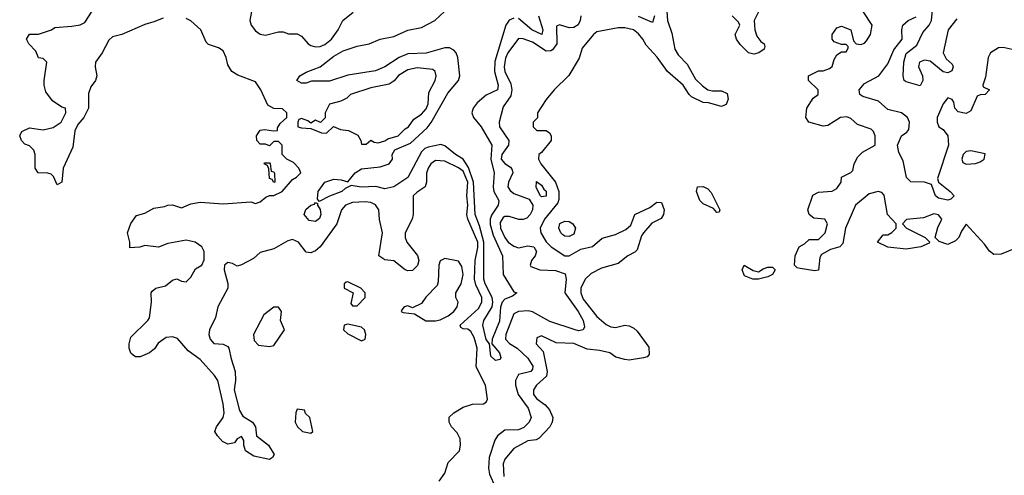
# Model space of a CAD drawing. Header units: inches. Extents: x 2380249 to 2585472, y 382747 to 546448.
# Tile 568 of 626: x 2551188 to 2555455, y 467680 to 469654. Entities that reach past the tile are written whole.
import ezdxf

# ---------------------------------------------------------------- set-up
doc = ezdxf.new("R2010")
doc.units = ezdxf.units.IN
doc.header["$MEASUREMENT"] = 0
doc.layers.add('C5456', color=7, linetype='Continuous')

msp = doc.modelspace()

# ---------------------------------------------------------------- linework, layer by layer
at = {"layer": 'C5456', "color": 4}
for points, elevation in [([(2551810, 469661.2), (2551770, 469644), (2551730, 469633.2), (2551630.4, 469589.6), (2551590, 469579), (2551574.4, 469565.6), (2551546, 469510), (2551516, 469470), (2551514.8, 469450), (2551522.8, 469410), (2551516, 469390), (2551496.8, 469363.2), (2551486.4, 469333.6), (2551486, 469270), (2551466, 469230), (2551440.5, 469199.5), (2551427.3, 469172.7), (2551418.5, 469101.5), (2551376, 469010), (2551371, 468950), (2551350, 468938), (2551334, 468974), (2551324, 468984), (2551310, 468989), (2551268.7, 468990), (2551255.3, 469010), (2551255.3, 469070), (2551248.8, 469088.9), (2551230, 469108), (2551210, 469115.3), (2551195.3, 469130), (2551188, 469150), (2551198, 469170), (2551230, 469184.7), (2551290, 469176), (2551332.9, 469187.1), (2551368, 469210), (2551388, 469250), (2551386, 469270), (2551370, 469275.3), (2551330, 469302), (2551302, 469342), (2551294, 469370), (2551294, 469390), (2551306, 469470), (2551290, 469486), (2551268.8, 469488.9), (2551258, 469518), (2551228, 469550), (2551218, 469570), (2551230, 469591.3), (2551270, 469591.3), (2551326, 469610), (2551340.4, 469619.6), (2551414.6, 469625.4), (2551450, 469632), (2551470, 469642), (2551512.9, 469707.1)], 28), ([(2555250, 469657.2), (2555212.2, 469610), (2555190.4, 469510), (2555203.9, 469483.9), (2555230, 469461), (2555234.4, 469450), (2555227.9, 469432.1), (2555210, 469423.6), (2555190, 469427.8), (2555134.5, 469474.5), (2555110, 469478.4), (2555087.3, 469470), (2555084, 469450), (2555100.7, 469410), (2555102.8, 469390), (2555090, 469368), (2555030, 469384), (2555022, 469390), (2555017.2, 469410), (2555019.6, 469470), (2555030, 469506.8), (2555076.4, 469543.6), (2555102, 469598), (2555130, 469630.6), (2555140.5, 469650), (2555145.4, 469710)], 24), ([(2552192, 469690), (2552186, 469650), (2552191, 469630), (2552210, 469606), (2552230, 469591.3), (2552253.6, 469586.4), (2552310, 469602), (2552330, 469602), (2552352.7, 469592.7), (2552390, 469592), (2552410, 469582), (2552438, 469550), (2552450, 469542.8), (2552470, 469536.3), (2552490, 469538), (2552510, 469546), (2552539.3, 469570), (2552568, 469610), (2552588, 469650), (2552632.9, 469687.1)], 28), ([(2553330, 469661.1), (2553310, 469651.2), (2553295.3, 469630), (2553247.6, 469472.4), (2553246.5, 469430), (2553261.1, 469370), (2553259.1, 469350), (2553210, 469327.3), (2553170, 469294.2), (2553152.8, 469270), (2553147.8, 469250), (2553155.3, 469230), (2553188.7, 469190), (2553234.9, 469110), (2553230.2, 469050), (2553244, 468990), (2553240.2, 468930), (2553243.6, 468910), (2553264.9, 468870), (2553262, 468850), (2553232.6, 468807.4), (2553226.9, 468790), (2553227.1, 468767.1), (2553240.3, 468720.3), (2553280.3, 468630), (2553283.7, 468550), (2553330, 468474.8), (2553342, 468470), (2553324, 468456), (2553290, 468442.9), (2553278.4, 468430), (2553271.5, 468408.5), (2553268.1, 468348.1), (2553236.4, 468270), (2553234, 468250), (2553267.3, 468210), (2553273, 468190), (2553270, 468182), (2553250, 468177.2), (2553230, 468195.3), (2553224, 468250), (2553210, 468268.7), (2553195.1, 468330), (2553199.6, 468350), (2553235.1, 468410), (2553238.4, 468430), (2553235.1, 468450), (2553205.3, 468510), (2553199.8, 468530), (2553199.9, 468690), (2553181.4, 468761.4), (2553161.8, 468810), (2553155.4, 468950), (2553133.6, 469013.6), (2553110, 469049.8), (2553076.2, 469070), (2553030, 469107.3), (2553013.3, 469113.3), (2552958.4, 469101.6), (2552943.7, 469096.3), (2552930, 469082), (2552870.3, 468969.7), (2552810.2, 468929.8), (2552770, 468921.3), (2552731.2, 468931.1), (2552668.3, 468928.3), (2552624.7, 468935.3), (2552598, 468922), (2552584.7, 468910), (2552530.4, 468889.6), (2552486, 468866), (2552478, 468878), (2552482, 468910), (2552510, 468950.4), (2552550, 468963), (2552580.7, 468960.7), (2552610, 468951.3), (2552642, 468990), (2552670, 469007.4), (2552750, 469016.5), (2552789.2, 469030), (2552803.7, 469050), (2552802, 469070), (2552813.2, 469090), (2552881.3, 469118.7), (2552954.1, 469185.9), (2552971.6, 469208.4), (2553043.9, 469336.1), (2553090, 469390.7), (2553095.8, 469410), (2553086.4, 469490), (2553079.7, 469510), (2553070, 469522), (2553051.4, 469531.4), (2553030, 469531.7), (2552950, 469508.6), (2552870, 469506), (2552833, 469490), (2552770, 469449.6), (2552730, 469433), (2552610, 469414), (2552530, 469387.6), (2552453, 469387), (2552430, 469379.3), (2552410, 469379), (2552388.7, 469390), (2552402, 469410), (2552430, 469426.8), (2552490, 469450.4), (2552550, 469495.8), (2552590, 469519.5), (2552650, 469539.5), (2552702, 469550), (2552749.7, 469570.3), (2552810, 469581.3), (2552870, 469608.9), (2552930, 469620.3), (2552986.6, 469650), (2553030, 469690.6)], 24), ([(2553620.3, 469670), (2553617.4, 469650), (2553607.9, 469632.1), (2553590, 469620.5), (2553570, 469618.3), (2553528, 469632), (2553514.8, 469625.2), (2553515.3, 469550), (2553496.5, 469523.5), (2553490, 469518.4), (2553470, 469516.9), (2553410, 469556.9), (2553370, 469571.6), (2553350, 469572.3), (2553303.7, 469510), (2553293, 469487), (2553287.9, 469450), (2553290.4, 469430), (2553316.1, 469376.1), (2553320.9, 469350), (2553316.2, 469323.8), (2553283.7, 469276.3), (2553266, 469210), (2553268, 469190), (2553308.4, 469130), (2553306, 469110), (2553277.6, 469070), (2553274.9, 469050), (2553290, 469030.6), (2553315.3, 469015.2), (2553322.8, 469002.8), (2553326, 468990), (2553306, 468950), (2553303.8, 468930), (2553313.4, 468913.4), (2553330, 468901.3), (2553395.6, 468875.6), (2553412.4, 468850), (2553410.3, 468830), (2553401.1, 468810), (2553385.7, 468794.3), (2553370, 468788.2), (2553351.8, 468788.2), (2553310, 468801.3), (2553290, 468801.6), (2553283.2, 468796.8), (2553270, 468775.3), (2553272, 468750), (2553290, 468710.6), (2553304.9, 468690), (2553330, 468672.4), (2553350, 468665.5), (2553390, 468674), (2553416.3, 468670), (2553427.7, 468650), (2553422, 468630), (2553406, 468610), (2553401, 468590), (2553404, 468584), (2553442, 468570), (2553510, 468566.7), (2553552.4, 468552.4), (2553556.4, 468530), (2553550.5, 468470), (2553608.4, 468390), (2553630.4, 468350), (2553636.4, 468323.6), (2553630, 468309.5), (2553610, 468306.3), (2553595.3, 468310), (2553485.5, 468345.5), (2553410, 468387.8), (2553392.1, 468392.1), (2553350.3, 468389.7), (2553330, 468379.5), (2553294.6, 468290), (2553294, 468270), (2553310.2, 468250.2), (2553344, 468230), (2553390, 468187.7), (2553412.3, 468152.3), (2553410, 468139), (2553402.8, 468130), (2553350, 468117.2), (2553336.4, 468090), (2553337, 468070), (2553348.8, 468030), (2553391.6, 467970), (2553404.9, 467930), (2553396.4, 467910), (2553372.9, 467887.1), (2553350, 467876.9), (2553290, 467875.1), (2553259.1, 467850), (2553247.5, 467832.5), (2553222.9, 467757.2), (2553220.3, 467710), (2553224, 467684), (2553248.2, 467630)], 28), ([(2553993.4, 469690), (2553995.5, 469650), (2554014.9, 469594.9), (2554026.9, 469526.9), (2554041.7, 469501.7), (2554081.1, 469461.1), (2554116.3, 469396.3), (2554147.7, 469367.7), (2554170.7, 469350.7), (2554190, 469346), (2554230, 469346), (2554254, 469334), (2554258, 469310), (2554250, 469286), (2554230, 469278), (2554173.6, 469293.6), (2554150, 469295.3), (2554100.2, 469320.2), (2554089.4, 469329.4), (2554064, 469370), (2553996, 469430), (2553951.3, 469491.3), (2553903.6, 469543.6), (2553889.3, 469570), (2553870, 469592.3), (2553848, 469610), (2553810, 469618), (2553781.4, 469618.6), (2553690, 469600.9), (2553674.8, 469590), (2553626, 469530), (2553613.4, 469486.6), (2553568, 469412), (2553504.7, 469350), (2553470, 469308), (2553432, 469250), (2553431.6, 469228.4), (2553414, 469210), (2553414, 469190), (2553430, 469174), (2553470, 469174), (2553483.6, 469163.6), (2553490.9, 469150.9), (2553491, 469130), (2553450, 469079), (2553438, 469070), (2553436, 469050), (2553446.8, 469030), (2553510.2, 468950.2), (2553524.4, 468910), (2553524.9, 468875.1), (2553519.9, 468860.1), (2553462.8, 468790), (2553444, 468750), (2553447.3, 468730), (2553470, 468690.8), (2553491, 468670), (2553550, 468630.8), (2553570, 468630.8), (2553620.1, 468659.9), (2553670, 468670.8), (2553712.3, 468707.7), (2553770, 468723), (2553815.3, 468744.7), (2553837, 468763), (2553854, 468810), (2553919.3, 468840.7), (2553950, 468862.8), (2553970, 468862), (2553980.7, 468830), (2553978.8, 468810), (2553967.5, 468792.5), (2553928.4, 468771.6), (2553891, 468730), (2553882.8, 468717.2), (2553863.5, 468656.5), (2553854, 468646), (2553824, 468630), (2553782.4, 468597.6), (2553710, 468577.4), (2553665.3, 468554.7), (2553639.3, 468530), (2553620.4, 468490), (2553620.3, 468470), (2553630, 468443), (2553690, 468368.4), (2553730, 468332.7), (2553750, 468323), (2553770, 468320.5), (2553810.5, 468330.5), (2553830, 468328), (2553850, 468317.3), (2553864.4, 468304.4), (2553914.4, 468234.4), (2553916.3, 468203.7), (2553907.1, 468192.9), (2553890.9, 468189.1), (2553830, 468179), (2553810, 468181.2), (2553772.1, 468192.1), (2553746, 468210), (2553701.2, 468221.2), (2553646.8, 468226.8), (2553590, 468251.5), (2553513.2, 468253.2), (2553450, 468284), (2553430, 468275.3), (2553426.8, 468250), (2553456.3, 468216.3), (2553474, 468130), (2553470.5, 468109.5), (2553427.3, 468070), (2553414.8, 468050), (2553414.8, 468030), (2553430, 468011), (2553465.5, 467985.5), (2553483.8, 467963.8), (2553498.8, 467930), (2553496, 467910), (2553486, 467890), (2553439.8, 467840.2), (2553427.1, 467832.9), (2553390, 467829), (2553330, 467795.3), (2553291, 467750), (2553284, 467730), (2553286, 467674)], 32), ([(2553436.5, 469670), (2553455.8, 469610), (2553450.3, 469589.7), (2553407.6, 469610), (2553350, 469659.7)], 24), ([(2553938.8, 469670), (2553930, 469641.2), (2553870, 469667.3)], 28), ([(2554390, 469688), (2554371, 469650), (2554374.8, 469610), (2554382.8, 469582.8), (2554399.8, 469559.8), (2554414, 469550), (2554418, 469538), (2554414.4, 469525.6), (2554392, 469510), (2554370, 469504), (2554346, 469510), (2554310, 469546), (2554295.3, 469570), (2554288.7, 469590), (2554308.7, 469630), (2554303.1, 469643.1), (2554275.3, 469670)], 32), ([(2555530, 468674), (2555442, 468638), (2555410, 468636), (2555391.6, 468651.6), (2555370, 468681.2), (2555290, 468768), (2555270, 468738), (2555258.8, 468710), (2555243.8, 468696.2), (2555210, 468679.3), (2555172.5, 468692.5), (2555155.3, 468710), (2555167, 468753), (2555184, 468790), (2555170, 468808.7), (2555150, 468812), (2555104.4, 468795.6), (2555032, 468788), (2555014, 468770), (2555032, 468750), (2555112, 468710), (2555131.6, 468691.6), (2555130, 468686), (2555094, 468670), (2555030, 468659), (2554950, 468668.7), (2554906, 468690), (2554930, 468722), (2554950, 468722), (2554968.4, 468731.6), (2554986, 468750), (2554986, 468770), (2554948.7, 468810), (2554934, 468894), (2554924.7, 468904.7), (2554909.2, 468909.2), (2554870, 468899.5), (2554810.8, 468850), (2554767.3, 468750), (2554756, 468684), (2554742, 468670), (2554702, 468658), (2554662.8, 468637.2), (2554656, 468624), (2554650.7, 468569.3), (2554634.4, 468565.6), (2554570, 468575.3), (2554558, 468578), (2554546, 468590), (2554548.8, 468631.1), (2554566, 468670), (2554590, 468682), (2554610, 468702), (2554650, 468702), (2554679, 468730), (2554688.7, 468770), (2554678, 468790), (2554630, 468794), (2554609, 468810), (2554604, 468830), (2554626, 468894), (2554650, 468906), (2554708.7, 468911.3), (2554730, 468922), (2554748, 468950), (2554750, 468972), (2554790, 468992), (2554799, 469001), (2554805.2, 469030), (2554820.1, 469059.9), (2554840.5, 469079.5), (2554896, 469110), (2554896, 469150), (2554889, 469170), (2554878.9, 469178.9), (2554819.7, 469199.7), (2554790, 469225.2), (2554773.4, 469233.4), (2554744.7, 469230), (2554690, 469195.1), (2554670, 469192.7), (2554608, 469210), (2554595.3, 469230), (2554599, 469270), (2554626.6, 469313.4), (2554648.7, 469330), (2554648.7, 469350), (2554606, 469390), (2554606, 469410), (2554650, 469432), (2554670, 469432), (2554698, 469442), (2554708.8, 469451.1), (2554718, 469482), (2554730, 469502), (2554750, 469514), (2554770, 469514), (2554778, 469530), (2554778, 469538), (2554770, 469546), (2554750, 469546), (2554718, 469558), (2554708.8, 469568.9), (2554709, 469590), (2554730, 469618), (2554750, 469626), (2554790.6, 469610.6), (2554802, 469562), (2554814, 469550), (2554834, 469546), (2554850, 469552), (2554858, 469562), (2554875.3, 469590), (2554882, 469630), (2554844, 469690)], 32), ([(2555490, 469525.2), (2555450, 469534), (2555430, 469532), (2555394.8, 469510), (2555384.9, 469490), (2555374.4, 469405.6), (2555362, 469370), (2555363.6, 469363.6), (2555391, 469350), (2555372, 469330), (2555351, 469329), (2555338, 469322), (2555310, 469259.3), (2555290, 469247), (2555255.1, 469255.1), (2555241.2, 469270), (2555236.5, 469296.5), (2555230, 469308), (2555214.6, 469314.6), (2555210, 469315.3), (2555190, 469288.7), (2555164.9, 469230), (2555164.7, 469210), (2555172, 469190), (2555190, 469178), (2555210, 469151.3), (2555214, 469110), (2555166.4, 468966.4), (2555170.7, 468950), (2555220.7, 468910), (2555238, 468890), (2555224, 468876), (2555210, 468872.3), (2555170, 468880.5), (2555157, 468890), (2555140.2, 468940.2), (2555109.6, 468949.7), (2555050, 468951.8), (2555031.8, 468970), (2555017.2, 469042.8), (2554998.4, 469078.4), (2554991.8, 469110), (2555009.6, 469150), (2555033.4, 469166.6), (2555041.2, 469178.8), (2555044.2, 469210), (2555035.1, 469230), (2555010, 469249.7), (2554950, 469264.7), (2554910, 469301.3), (2554841.6, 469321.6), (2554829.4, 469330), (2554827, 469350), (2554850, 469378), (2554912, 469410), (2554950, 469462.8), (2554976.8, 469523.2), (2555013.3, 469570), (2555011.4, 469610), (2555015.6, 469630), (2555038, 469650), (2555073.5, 469666.5)], 28), ([(2553005.4, 467654.6), (2553031.1, 467688.9), (2553044.4, 467735.6), (2553094.3, 467785.7), (2553098.7, 467810), (2553097.1, 467837.1), (2553083.5, 467863.5), (2553059.5, 467890), (2553049.4, 467910), (2553050, 467931), (2553069.6, 467950.4), (2553110, 467974.9), (2553150, 467988.4), (2553198, 467990), (2553210, 467996), (2553216.2, 468010), (2553207, 468070), (2553166.6, 468150), (2553170.9, 468230), (2553157.2, 468277.3), (2553142.6, 468302.6), (2553130, 468312.3), (2553110, 468314), (2553100.2, 468320.2), (2553097.2, 468330), (2553176.8, 468403.2), (2553190.9, 468430), (2553190.9, 468450), (2553165.2, 468505.2), (2553159.8, 468530), (2553162.5, 468610), (2553173.5, 468666.5), (2553173.1, 468690), (2553129.7, 468790), (2553126.2, 468810), (2553130.7, 468850), (2553125.7, 468890), (2553129.8, 468950), (2553110, 468998.3), (2553090, 469012.6), (2553030, 469040.5), (2552990, 469043.7), (2552970, 469029.2), (2552958, 469010), (2552950.4, 468989.6), (2552950.4, 468949.6), (2552944.9, 468930), (2552910, 468907), (2552893, 468890), (2552894, 468810), (2552888.7, 468790), (2552859.3, 468730), (2552859.3, 468710), (2552865.5, 468690), (2552911.5, 468631.5), (2552917.6, 468610), (2552911.5, 468588.5), (2552890, 468567.8), (2552870, 468566), (2552859, 468570), (2552810, 468609.3), (2552770, 468613.2), (2552745.2, 468630), (2552760.7, 468730), (2552747.8, 468787.8), (2552744.5, 468830), (2552730, 468852), (2552710, 468862), (2552684.8, 468864.8), (2552630, 468862.4), (2552600.5, 468850), (2552583, 468830), (2552563.1, 468770), (2552490, 468669.3), (2552470, 468652), (2552450, 468643.7), (2552430, 468646), (2552396, 468690), (2552370, 468702), (2552350, 468695.6), (2552290, 468660.7), (2552230, 468645.2), (2552200.9, 468619.1), (2552150, 468592.3), (2552130, 468586), (2552110, 468597.2), (2552090, 468601.2), (2552076, 468590), (2552074, 468570), (2552090.4, 468510.4), (2552090.5, 468490), (2552047, 468410), (2552036.5, 468363.5), (2552010.5, 468310), (2552008.2, 468290), (2552014, 468270), (2552030, 468250.8), (2552070, 468247.3), (2552090, 468237.3), (2552094.9, 468230), (2552103.9, 468183.9), (2552121.3, 468130), (2552123.1, 468090), (2552117.6, 468050), (2552140.3, 467960.3), (2552155.6, 467935.6), (2552197.3, 467910), (2552210.5, 467890), (2552214.8, 467850), (2552266, 467810), (2552290.8, 467770), (2552283.6, 467756.4), (2552270, 467748.7), (2552203.2, 467763.2), (2552166.3, 467786.3), (2552159, 467810), (2552159, 467830), (2552150, 467848), (2552130, 467838), (2552119.1, 467820.9), (2552090, 467815.1), (2552066.3, 467826.3), (2552045.2, 467850), (2552034, 467870), (2552041.2, 467890), (2552069.2, 467930), (2552074, 467950), (2552069.4, 467990), (2552047, 468090), (2552032.6, 468112.6), (2551970, 468180.9), (2551918.9, 468218.9), (2551871.9, 468271.9), (2551850, 468279.3), (2551823, 468277), (2551787.9, 468252.1), (2551772.8, 468227.2), (2551751.3, 468210), (2551710, 468193.2), (2551690, 468193.2), (2551680.1, 468200.1), (2551669.6, 468209.6), (2551662.7, 468230), (2551662, 468250), (2551670, 468278), (2551744, 468350), (2551750, 468362), (2551759.3, 468430), (2551757.2, 468470), (2551762, 468478), (2551778, 468490), (2551819.6, 468500.4), (2551850, 468524.7), (2551869.1, 468530.9), (2551890, 468521), (2551910, 468518), (2551930, 468538), (2551950, 468574), (2551978, 468590), (2551987.3, 468612.7), (2551988, 468630), (2551988, 468650), (2551978, 468670), (2551948, 468690), (2551910, 468699), (2551830, 468684), (2551790, 468668.7), (2551730, 468675.3), (2551708.4, 468668.4), (2551666, 468666), (2551666, 468690), (2551655.3, 468730), (2551669.1, 468770.9), (2551694, 468806), (2551730, 468816), (2551770, 468837.3), (2551816, 468844), (2551830, 468850.8), (2551850, 468851), (2551890, 468838), (2551930, 468856), (2551970, 468862.8), (2552070, 468856), (2552190, 468864.7), (2552210, 468858), (2552230, 468864.7), (2552254.6, 468885.4), (2552270, 468892), (2552290, 468892), (2552326, 468910), (2552370, 468962), (2552388.4, 468971.6), (2552406, 468990), (2552398, 469010), (2552374.6, 469034.6), (2552346, 469050), (2552326, 469070), (2552326, 469110), (2552310, 469126), (2552290, 469126), (2552270, 469108), (2552254, 469114), (2552230, 469115.3), (2552215.3, 469130), (2552214, 469150), (2552230, 469174.8), (2552250, 469178.8), (2552288, 469172), (2552306, 469174), (2552306, 469186), (2552316.4, 469203.6), (2552346, 469230), (2552346, 469250), (2552327.3, 469267.3), (2552290, 469268.7), (2552263.7, 469283.7), (2552233.2, 469350), (2552210, 469384), (2552133.6, 469413.6), (2552108, 469430), (2552090, 469458), (2552082.7, 469490), (2552070, 469519), (2552050, 469532.7), (2552006, 469546), (2551996, 469556), (2551972.7, 469610), (2551930, 469649), (2551910, 469659.3)], 28)]:
    msp.add_lwpolyline(points, dxfattribs=dict(at, elevation=elevation))
for points, elevation in [([(2552910, 469446), (2552870, 469437), (2552830, 469412), (2552810.5, 469389.5), (2552790, 469375.1), (2552710, 469358), (2552622, 469330), (2552605.4, 469314.6), (2552579.6, 469300.4), (2552530, 469288), (2552511.3, 469250), (2552511.3, 469228.7), (2552492, 469208), (2552470, 469218), (2552450, 469206), (2552436.4, 469216.4), (2552410, 469226), (2552398, 469222), (2552394, 469210), (2552394, 469190), (2552410, 469184.7), (2552450, 469182), (2552496.4, 469163.6), (2552518, 469162), (2552548.7, 469191.3), (2552578, 469178), (2552613.7, 469173.7), (2552653.7, 469153.7), (2552666.8, 469130), (2552670, 469114), (2552690, 469114), (2552710, 469131.3), (2552723.6, 469123.6), (2552741, 469121), (2552770, 469128.4), (2552782.9, 469137.1), (2552828.7, 469150), (2552858.6, 469181.4), (2552872.7, 469190), (2552896.5, 469223.5), (2552930, 469244.9), (2552950, 469267.7), (2552958.7, 469290), (2552961.5, 469338.5), (2552989, 469390), (2552993.2, 469410), (2552988.7, 469430), (2552978, 469438)], 28), ([(2555310, 469086), (2555290, 469082.7), (2555277.3, 469070), (2555270.8, 469050), (2555275.3, 469035.3), (2555290, 469027.7), (2555330, 469031), (2555350, 469038), (2555368, 469050), (2555372.9, 469072.9)], 32), ([(2552290, 468948), (2552282, 468962), (2552270, 468966), (2552267.3, 469007.3), (2552262, 469022), (2552248, 469030), (2552250, 469034), (2552270, 469034), (2552274, 469030), (2552278, 468998), (2552290, 468994), (2552292.7, 468987.3), (2552294, 468950)], 28), ([(2553450, 468886.6), (2553445.2, 468890), (2553426.2, 468926.2), (2553427.3, 468952.7), (2553450, 468937.3), (2553459.1, 468919.1), (2553470, 468910.6), (2553470, 468889.5)], 28), ([(2554210, 468818), (2554195.3, 468835.3), (2554150, 468856), (2554136, 468870), (2554121.2, 468910), (2554126, 468930), (2554150, 468931.3), (2554170, 468921), (2554184.9, 468904.9), (2554222, 468830), (2554219.6, 468820.4)], 32), ([(2552470, 468779.3), (2552443.3, 468783.3), (2552421.2, 468810), (2552427.9, 468832.1), (2552450, 468850.7), (2552465.2, 468854.8), (2552470, 468862), (2552478, 468858), (2552478, 468850), (2552490, 468832), (2552492.7, 468810), (2552487.7, 468792.3)], 24), ([(2553570, 468715.1), (2553550, 468716), (2553541.6, 468721.6), (2553533.2, 468730), (2553525.2, 468750), (2553529.4, 468770.6), (2553550, 468780.7), (2553570, 468779.1), (2553586, 468770), (2553597.3, 468750), (2553590, 468725.2)], 32), ([(2553030, 468619), (2553010.9, 468609.1), (2553004.9, 468590), (2553002, 468518), (2552997.3, 468502.7), (2552948.1, 468451.9), (2552930, 468424), (2552890, 468406), (2552870, 468414), (2552854, 468410), (2552843.6, 468396.4), (2552842, 468390), (2552850, 468384.7), (2552899.6, 468379.6), (2552948.5, 468348.5), (2552990, 468348.5), (2553010, 468353), (2553045.2, 468370), (2553069.2, 468390), (2553084, 468410), (2553088, 468430), (2553078, 468450), (2553078, 468470), (2553100.9, 468510), (2553109.4, 468550), (2553104.7, 468584.7), (2553090, 468608)], 32), ([(2554390, 468561), (2554410, 468574.8), (2554430, 468581), (2554450, 468582), (2554462, 468570), (2554450.9, 468549.1), (2554430, 468539), (2554390, 468529.3), (2554366, 468530), (2554330, 468544), (2554319, 468570), (2554328, 468590), (2554366.8, 468566.8)], 32), ([(2552610, 468518), (2552603.6, 468516.4), (2552594, 468510), (2552594, 468490), (2552634, 468470), (2552623.6, 468423.6), (2552630, 468414), (2552650, 468414), (2552686, 468450), (2552686, 468470), (2552666, 468490)], 32), ([(2552310, 468408), (2552290, 468408), (2552245.4, 468374.6), (2552202, 468290), (2552203.6, 468263.6), (2552223.6, 468243.6), (2552270, 468238), (2552290, 468242), (2552335.3, 468310), (2552318, 468350), (2552322, 468390)], 32), ([(2552610, 468334), (2552594, 468330), (2552592, 468310), (2552610, 468292), (2552670, 468262), (2552686, 468270), (2552688, 468290), (2552682, 468310), (2552670, 468322)], 32), ([(2552390, 467966), (2552384.7, 467950), (2552382, 467910), (2552392, 467890), (2552414, 467870), (2552450, 467862), (2552458, 467870), (2552446, 467930), (2552427.3, 467947.3), (2552422, 467962)], 32)]:
    msp.add_lwpolyline(points, close=True, dxfattribs=dict(at, elevation=elevation))

doc.saveas('drawing.dxf')
